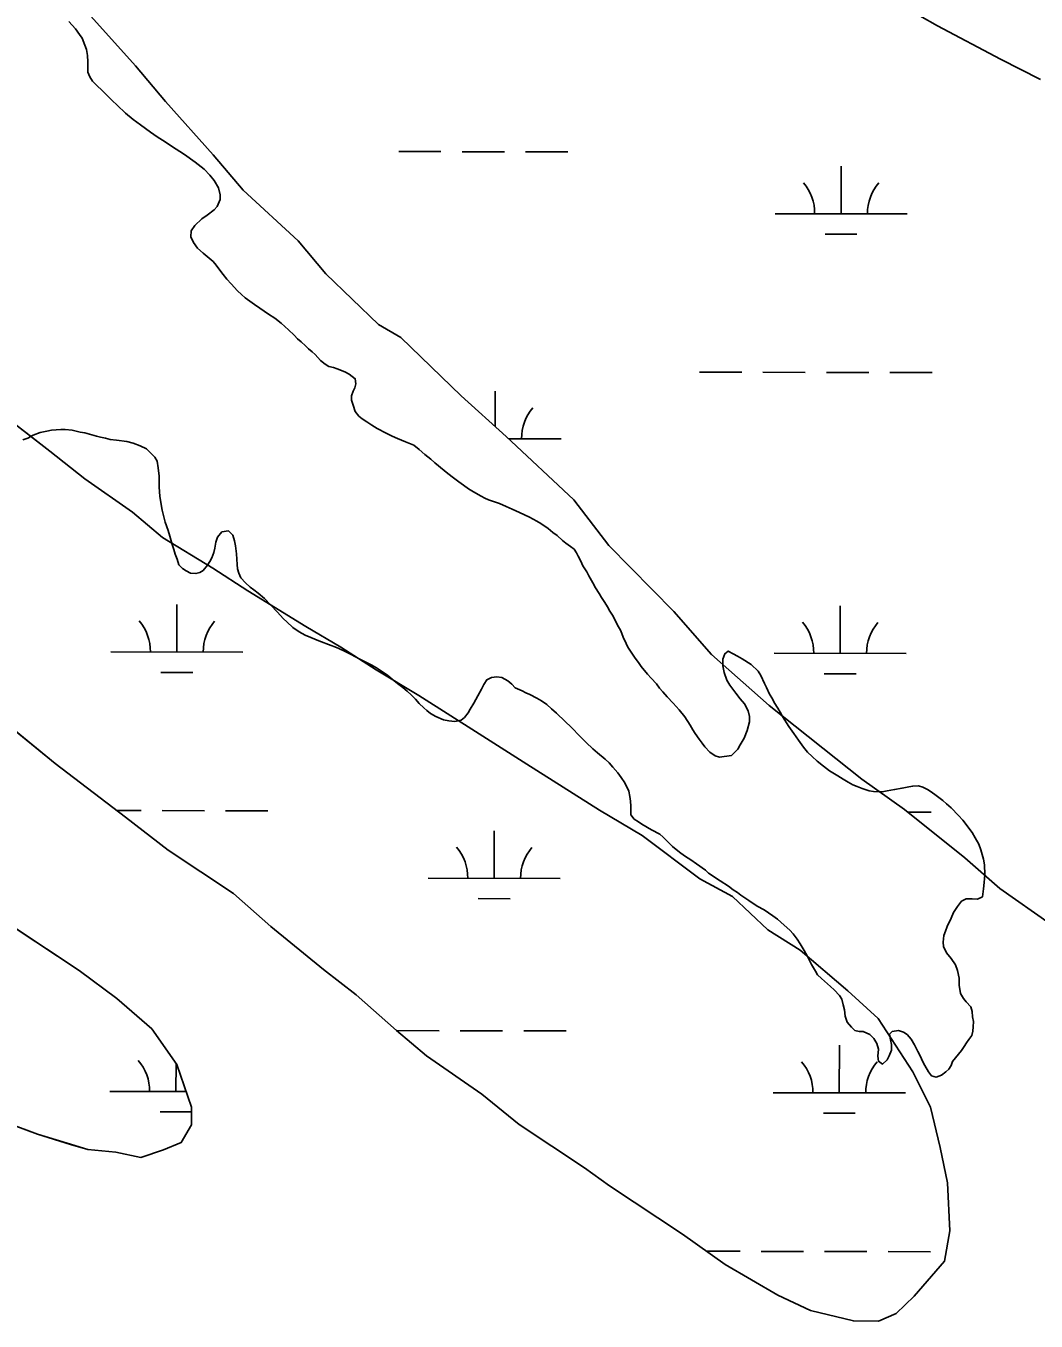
# Model space of a CAD drawing. Extents: x 3187622 to 3225504, y 800805 to 826213.
# Drawn here: x 3215011 to 3215775, y 819510 to 820490 of the extents above; entities that cross this region are included whole.
import ezdxf

# ---------------------------------------------------------------- set-up
doc = ezdxf.new("R2010")
doc.units = 0
for name, color, linetype in [('V-SITE-VEGE', 7, 'Continuous'), ('V-TOPO-SHOR', 7, 'Continuous'), ('V-WETL-SWMP', 7, 'Continuous')]:
    doc.layers.add(name, color=color, linetype=linetype)

msp = doc.modelspace()

# ---------------------------------------------------------------- linework, layer by layer
at = {"layer": 'V-SITE-VEGE'}
for p, q in [((3215057.83, 820500), (3215093.8, 820459.7)), ((3215700.69, 820490.01), (3215687.39, 820497.72)), ((3215748.22, 820464.89), (3215700.69, 820490.01)), ((3215093.8, 820459.7), (3215116.52, 820432.84)), ((3215778.65, 820449.42), (3215748.22, 820464.89)), ((3215116.52, 820432.84), (3215152.5, 820392.53)), ((3215152.5, 820392.53), (3215175.22, 820365.67)), ((3215175.22, 820365.67), (3215216.93, 820327.24)), ((3215216.93, 820327.24), (3215237.75, 820302.3)), ((3215237.75, 820302.3), (3215277.56, 820263.88)), ((3215277.56, 820263.88), (3215294.67, 820254.23)), ((3215294.67, 820254.23), (3215340.16, 820210.04)), ((3215340.16, 820210.04), (3215374.3, 820179.29)), ((3215028.91, 820168.23), (3214989.05, 820199.02)), ((3215374.3, 820179.29), (3215425.49, 820131.26)), ((3215055.48, 820147.07), (3215028.91, 820168.23)), ((3215091.56, 820122.03), (3215055.48, 820147.07)), ((3215425.49, 820131.26), (3215451.97, 820096.74)), ((3215114.33, 820102.8), (3215091.56, 820122.03)), ((3215152.33, 820079.65), (3215114.33, 820102.8)), ((3215451.97, 820096.74), (3215501.24, 820046.81)), ((3215178.92, 820062.3), (3215152.33, 820079.65)), ((3215222.62, 820035.31), (3215178.92, 820062.3)), ((3215501.24, 820046.81), (3215529.64, 820014.19)), ((3215249.23, 820019.86), (3215222.62, 820035.31)), ((3215275.82, 820002.52), (3215249.23, 820019.86)), ((3215529.64, 820014.19), (3215573.27, 819975.74)), ((3215308.13, 819983.22), (3215275.82, 820002.52)), ((3215353.73, 819954.3), (3215308.13, 819983.22)), ((3215573.27, 819975.74), (3215643.49, 819919.95)), ((3214993.21, 819964.33), (3215033.06, 819931.63)), ((3215389.82, 819931.17), (3215353.73, 819954.3)), ((3215033.06, 819931.63), (3215086.21, 819891.21)), ((3215444.92, 819896.46), (3215389.82, 819931.17)), ((3215643.49, 819919.95), (3215675.77, 819896.84)), ((3215086.21, 819891.21), (3215118.48, 819866.2)), ((3215477.22, 819877.17), (3215444.92, 819896.46)), ((3215675.77, 819896.84), (3215721.31, 819860.29)), ((3215520.88, 819844.45), (3215477.22, 819877.17)), ((3215118.48, 819866.2), (3215167.86, 819833.44)), ((3215721.31, 819860.29), (3215747.87, 819837.22)), ((3215545.6, 819830.93), (3215520.88, 819844.45)), ((3215167.86, 819833.44), (3215196.31, 819808.45)), ((3215572.14, 819805.95), (3215545.6, 819830.93)), ((3215747.87, 819837.22), (3215785.84, 819810.25)), ((3215051.1, 819775.07), (3215001.71, 819807.83)), ((3215196.31, 819808.45), (3215236.16, 819775.75)), ((3215596.84, 819790.52), (3215572.14, 819805.95)), ((3215632.88, 819759.76), (3215596.84, 819790.52)), ((3215079.58, 819753.9), (3215051.1, 819775.07)), ((3215236.16, 819775.75), (3215260.83, 819756.51)), ((3215106.13, 819730.83), (3215079.58, 819753.9)), ((3215260.83, 819756.51), (3215291.18, 819729.6)), ((3215655.64, 819738.62), (3215632.88, 819759.76)), ((3215682.08, 819698.38), (3215655.64, 819738.62)), ((3215125.03, 819703.99), (3215106.13, 819730.83)), ((3215291.18, 819729.6), (3215313.95, 819710.37)), ((3215136.26, 819671.48), (3215125.03, 819703.99)), ((3215313.95, 819710.37), (3215355.73, 819681.47)), ((3215695.25, 819671.58), (3215682.08, 819698.38)), ((3215355.73, 819681.47), (3215384.19, 819658.39)), ((3215136.17, 819658.13), (3215136.26, 819671.48)), ((3215702.68, 819641.01), (3215695.25, 819671.58)), ((3214998.82, 819659.04), (3215019.75, 819651.27)), ((3215128.45, 819644.83), (3215136.17, 819658.13)), ((3215384.19, 819658.39), (3215433.58, 819625.63)), ((3215019.75, 819651.27), (3215044.5, 819643.47)), ((3215044.5, 819643.47), (3215057.83, 819639.57)), ((3215115.06, 819639.19), (3215128.45, 819644.83)), ((3215057.83, 819639.57), (3215078.8, 819637.52)), ((3215078.8, 819637.52), (3215097.85, 819633.58)), ((3215097.85, 819633.58), (3215115.06, 819639.19)), ((3215708.23, 819614.26), (3215702.68, 819641.01)), ((3215433.58, 819625.63), (3215452.57, 819612.15)), ((3215709.9, 819578), (3215708.23, 819614.26)), ((3215452.57, 819612.15), (3215507.65, 819575.53)), ((3215507.65, 819575.53), (3215539.93, 819552.43)), ((3215705.93, 819555.14), (3215709.9, 819578)), ((3215682.86, 819528.58), (3215705.93, 819555.14)), ((3215539.93, 819552.43), (3215579.84, 819529.26)), ((3215579.84, 819529.26), (3215604.56, 819517.65)), ((3215669.42, 819515.31), (3215682.86, 819528.58)), ((3215604.56, 819517.65), (3215636.95, 819509.81)), ((3215636.95, 819509.81), (3215656.02, 819509.68)), ((3215656.02, 819509.68), (3215669.42, 819515.31))]:
    msp.add_line(p, q, dxfattribs=at)
at = {"layer": 'V-TOPO-SHOR'}
for points in [[(3215243.54, 820231.34), (3215240.19, 820232.32), (3215237.24, 820233.9), (3215233.89, 820236.85), (3215229.75, 820241.18), (3215227.39, 820243.34), (3215224.82, 820245.7), (3215222.46, 820247.86), (3215219.11, 820250.82), (3215216.35, 820253.18), (3215213.79, 820255.93), (3215209.45, 820260.06), (3215203.93, 820264.98), (3215199.2, 820268.72), (3215194.48, 820271.86), (3215191.13, 820274.03), (3215187.78, 820276.39), (3215183.84, 820279.14), (3215176.74, 820284.25), (3215173.98, 820286.81), (3215171.03, 820289.37), (3215166.1, 820294.88), (3215162.95, 820298.42), (3215160.19, 820301.77), (3215156.83, 820306.09), (3215154.86, 820308.85), (3215152.5, 820311.8), (3215145.01, 820317.9), (3215140.68, 820321.83), (3215137.72, 820325.96), (3215135.55, 820330.3), (3215135.94, 820335.02), (3215138.69, 820338.96), (3215144, 820343.89), (3215147.94, 820346.85), (3215153.45, 820350.79), (3215155.61, 820353.35), (3215157.97, 820358.67), (3215157.97, 820362.02), (3215156.58, 820367.33), (3215153.43, 820373.04), (3215150.08, 820376.98), (3215145.74, 820381.5), (3215139.04, 820386.81), (3215130.77, 820392.71), (3215120.92, 820399.01), (3215116.19, 820402.35), (3215110.28, 820406.08), (3215105.15, 820409.63), (3215097.47, 820415.13), (3215092.15, 820419.26), (3215086.24, 820423.98), (3215079.93, 820429.89), (3215076.19, 820433.62), (3215072.84, 820436.77), (3215068.11, 820441.69), (3215065.15, 820444.44), (3215061.21, 820448.18), (3215059.24, 820451.53), (3215057.66, 820455.07), (3215057.66, 820458.61), (3215057.85, 820462.75), (3215057.45, 820467.67), (3215056.66, 820472.2), (3215055.47, 820475.35), (3215053.5, 820480.67), (3215051.53, 820483.62), (3215048.37, 820487.75), (3215043.25, 820493.26)], [(3215558.44, 819967.36), (3215558.44, 819963.22), (3215556.68, 819956.72), (3215554.32, 819951.01), (3215551.37, 819945.89), (3215549.6, 819942.54), (3215544.88, 819937.81), (3215535.62, 819936.42), (3215532.47, 819937.6), (3215528.34, 819940.35), (3215524.59, 819944.29), (3215522.62, 819947.05), (3215520.25, 819950.19), (3215517.3, 819954.52), (3215515.52, 819957.28), (3215513.55, 819960.82), (3215509.41, 819966.92), (3215505.27, 819972.43), (3215500.73, 819977.35), (3215496.2, 819982.07), (3215492.85, 819986.01), (3215490.29, 819988.76), (3215487.92, 819991.91), (3215483.98, 819996.24), (3215481.22, 819999.39), (3215476.49, 820005.09), (3215474.32, 820008.05), (3215471.96, 820011.39), (3215469.79, 820014.54), (3215466.44, 820019.85), (3215465.06, 820022.61), (3215462.88, 820027.33), (3215460.91, 820032.26), (3215458.35, 820036.98), (3215456.18, 820041.31), (3215454.6, 820043.87), (3215452.83, 820047.02), (3215450.85, 820050.36), (3215448.88, 820053.51), (3215446.32, 820057.25), (3215444.54, 820060.4), (3215441.98, 820064.73), (3215439.81, 820068.47), (3215436.85, 820073.78), (3215435.27, 820076.74), (3215432.32, 820081.46), (3215430.74, 820084.81), (3215428.77, 820088.55), (3215427.38, 820091.3), (3215425.61, 820094.06), (3215423.05, 820096.02), (3215419.5, 820098.38), (3215416.94, 820100.55), (3215412.8, 820104.28), (3215409.65, 820106.65), (3215406.1, 820109.6), (3215400.39, 820113.33), (3215397.43, 820115.1), (3215391.92, 820118.05), (3215388.17, 820119.82), (3215384.43, 820121.59), (3215378.72, 820124.34), (3215374.19, 820126.31), (3215369.26, 820128.47), (3215366.31, 820129.45), (3215360.99, 820131.22), (3215358.23, 820132.59), (3215355.28, 820133.97), (3215349.56, 820137.31), (3215345.82, 820139.67), (3215341.88, 820142.42), (3215338.33, 820144.98), (3215333.41, 820148.72), (3215328.88, 820152.26), (3215323.16, 820156.98), (3215320.4, 820159.34), (3215317.25, 820162.09), (3215312.72, 820165.63), (3215308.38, 820169.37), (3215304.44, 820172.71), (3215298.14, 820175.27), (3215292.03, 820177.83), (3215287.89, 820179.59), (3215283.56, 820181.76), (3215276.66, 820185.29), (3215272.53, 820187.85), (3215268.78, 820190.21), (3215265.43, 820192.57), (3215262.87, 820194.73), (3215260.11, 820198.08), (3215258.53, 820203), (3215257.15, 820206.74), (3215257.15, 820209.89), (3215258.52, 820213.44), (3215259.7, 820216.19), (3215260.49, 820219.15), (3215260.09, 820222.89), (3215255.56, 820226.43), (3215252.21, 820228.2), (3215246.5, 820230.56), (3215243.54, 820231.34)], [(3215008.67, 820176.59), (3215012.22, 820177.97), (3215016.35, 820180.34), (3215021.66, 820182.31), (3215026.78, 820183.3), (3215030.13, 820183.9), (3215037.22, 820184.49), (3215040.56, 820184.5), (3215045.88, 820183.91), (3215048.84, 820183.32), (3215051.99, 820182.54), (3215055.53, 820181.95), (3215060.65, 820180.58), (3215064.2, 820179.59), (3215067.35, 820178.81), (3215071.09, 820178.03), (3215074.64, 820177.05), (3215079.36, 820176.46), (3215087.24, 820175.48), (3215091.97, 820174.3), (3215097.29, 820172.14), (3215102.01, 820169.78), (3215104.77, 820167.42), (3215108.32, 820163.68), (3215110.1, 820160.53), (3215111.08, 820155.42), (3215111.68, 820149.31), (3215111.69, 820141.04), (3215112.09, 820133.76), (3215113.87, 820123.52), (3215116.24, 820114.46), (3215118.41, 820107.97), (3215119.79, 820103.83), (3215121.57, 820097.53), (3215122.76, 820093.79), (3215123.94, 820090.05), (3215125.32, 820086.31), (3215126.71, 820082.18), (3215129.27, 820079.23), (3215132.22, 820077.65), (3215135.37, 820075.88), (3215139.51, 820075.49), (3215142.46, 820076.28), (3215145.02, 820077.86), (3215148.37, 820081.8), (3215149.94, 820084.56), (3215151.51, 820087.51), (3215153.08, 820091.46), (3215153.87, 820094.61), (3215154.65, 820099.14), (3215155.83, 820103.08), (3215159.17, 820107.02), (3215164.1, 820107.81), (3215167.45, 820104.66), (3215168.63, 820100.33), (3215169.42, 820096.59), (3215170.22, 820090.49), (3215170.62, 820082.41), (3215171.01, 820079.06), (3215172, 820075.72), (3215173.58, 820072.37), (3215177.13, 820068.44), (3215180.67, 820065.29), (3215183.43, 820063.13), (3215186.59, 820060.77), (3215191.31, 820056.64), (3215200.97, 820046.41), (3215205.7, 820041.29), (3215208.27, 820038.93), (3215212.8, 820034.6), (3215217.53, 820031.45), (3215222.25, 820028.9), (3215226.39, 820027.13), (3215232.5, 820024.57), (3215241.76, 820021.04), (3215244.71, 820020.06), (3215247.67, 820018.68), (3215252.4, 820016.52), (3215256.53, 820014.36), (3215260.87, 820012.19), (3215263.62, 820010.62), (3215268.15, 820008.46), (3215272.69, 820006.1), (3215276.03, 820004.13), (3215282.14, 820000.2), (3215284.7, 819998.23), (3215289.63, 819994.3), (3215291.99, 819992.33), (3215296.13, 819989.19), (3215299.48, 819986.43), (3215302.44, 819983.68), (3215305.59, 819980.33), (3215308.55, 819977.19), (3215311.9, 819973.84), (3215314.26, 819971.87)], [(3215718.75, 819714.46), (3215720.72, 819717.62), (3215722.49, 819720.38), (3215724.46, 819722.94), (3215726.62, 819725.89), (3215727.4, 819729.05), (3215727.6, 819732.39), (3215727.79, 819736.33), (3215727.2, 819740.07), (3215726.8, 819744.01), (3215725.81, 819747.55), (3215722.26, 819751.29), (3215720.29, 819753.85), (3215717.93, 819757.59), (3215716.94, 819763.89), (3215717.13, 819769.21), (3215715.75, 819775.11), (3215714.17, 819779.44), (3215711.01, 819784.17), (3215707.46, 819788.49), (3215705.1, 819793.22), (3215704.9, 819796.37), (3215705.48, 819801.49), (3215706.66, 819804.84), (3215707.84, 819808.38), (3215710.98, 819814.69), (3215712.75, 819818.83), (3215715.7, 819823.55), (3215718.85, 819827.49), (3215722.39, 819829.27), (3215726.92, 819829.27), (3215730.86, 819829.08), (3215734.6, 819830.85), (3215735.38, 819836.76), (3215735.97, 819841.69), (3215736.36, 819847.59), (3215736.15, 819855.08), (3215735.56, 819859.21), (3215733.39, 819866.49), (3215731.81, 819870.63), (3215729.05, 819875.55), (3215726.88, 819879.49), (3215719.78, 819888.93), (3215716.63, 819892.47), (3215710.91, 819898.18), (3215707.56, 819901.13), (3215704.61, 819903.69), (3215699.68, 819907.42), (3215695.74, 819910.38), (3215693.18, 819911.95), (3215689.43, 819913.72), (3215686.28, 819914.7), (3215681.95, 819914.69), (3215679, 819914.1), (3215673.88, 819913.11), (3215668.17, 819911.93), (3215662.46, 819910.94), (3215658.72, 819910.34), (3215652.22, 819910.53), (3215648.87, 819911.12), (3215643.56, 819912.69), (3215639.81, 819914.26), (3215636.46, 819915.64), (3215633.11, 819917.6), (3215629.17, 819919.96), (3215625.23, 819922.33), (3215618.93, 819926.26), (3215614.4, 819929.6), (3215609.47, 819933.53), (3215605.73, 819937.08), (3215602.38, 819940.42), (3215599.22, 819943.96), (3215595.48, 819949.47), (3215591.93, 819954.39), (3215588.18, 819959.71), (3215583.45, 819967.38), (3215581.48, 819970.53), (3215579.7, 819973.68), (3215577.14, 819977.81), (3215575.76, 819980.57), (3215573.59, 819984.11), (3215571.22, 819989.23), (3215569.84, 819992.38), (3215567.08, 819998.28), (3215564.91, 820001.63), (3215559.59, 820006.74), (3215552.89, 820010.87), (3215549.34, 820013.04), (3215545.99, 820014.8), (3215542.25, 820016.77), (3215539.69, 820014.8), (3215538.32, 820010.66), (3215538.12, 820005.74), (3215539.11, 820000.62), (3215541.28, 819994.91), (3215543.46, 819990.98), (3215547.99, 819984.88), (3215551.34, 819980.74), (3215554.49, 819977), (3215557.45, 819971.69), (3215558.44, 819967.36)], [(3215314.26, 819971.87), (3215317.02, 819969.51), (3215320.96, 819967.35), (3215326.87, 819964.79), (3215331.01, 819964.01), (3215335.54, 819963.62), (3215340.26, 819964.61), (3215342.62, 819966.58), (3215345.58, 819970.13), (3215347.15, 819972.89), (3215349.7, 819977.42), (3215352.85, 819982.93), (3215355.6, 819987.86), (3215357.37, 819991.4), (3215359.73, 819995.15), (3215363.08, 819996.92), (3215367.21, 819997.32), (3215370.95, 819996.93), (3215375.48, 819994.18), (3215378.64, 819991.82), (3215381, 819989.06), (3215386.32, 819986.7), (3215389.08, 819985.33), (3215392.23, 819983.95), (3215397.55, 819981.2), (3215401.1, 819979.04), (3215405.04, 819976.28), (3215408.58, 819973.14), (3215412.33, 819969.79), (3215419.03, 819963.5), (3215423.36, 819959.17), (3215430.26, 819952.08), (3215434.8, 819947.56), (3215439.72, 819942.84), (3215443.47, 819939.69), (3215449.18, 819934.97), (3215452.14, 819932.22), (3215454.9, 819929.07), (3215458.84, 819924.54), (3215461.21, 819921), (3215463.97, 819917.06), (3215467.12, 819910.77), (3215467.91, 819906.63), (3215468.31, 819903.28), (3215468.51, 819899.35), (3215468.51, 819896), (3215468.51, 819892.85), (3215471.08, 819889.7), (3215474.43, 819887.54), (3215476.99, 819885.77), (3215484.28, 819881.64), (3215490.58, 819878.3), (3215493.14, 819875.93), (3215495.71, 819873.18), (3215500.04, 819868.85), (3215502.8, 819866.69), (3215506.35, 819863.93), (3215509.89, 819861.38), (3215514.03, 819858.82), (3215518.37, 819855.68), (3215525.07, 819850.95), (3215527.43, 819848.79), (3215536.3, 819842.89), (3215542.4, 819838.96), (3215546.15, 819836.2), (3215549.3, 819834.04), (3215551.86, 819832.07), (3215557.77, 819827.95), (3215564.08, 819823.81), (3215569.6, 819820.86), (3215576.1, 819816.54), (3215579.65, 819813.79), (3215584.57, 819809.46), (3215588.91, 819805.52), (3215591.47, 819802.77), (3215594.43, 819798.83), (3215596.79, 819795.29), (3215599.75, 819790.17), (3215602.12, 819786.04), (3215605.27, 819779.54), (3215608.23, 819774.43), (3215609.81, 819771.87), (3215612.76, 819768.92), (3215617.3, 819764.98), (3215619.66, 819762.82), (3215622.42, 819760.46), (3215626.56, 819756.13), (3215628.14, 819753.38), (3215629.32, 819749.04), (3215630.31, 819745.3), (3215630.71, 819740.58), (3215632.29, 819736.05), (3215635.44, 819732.11), (3215638.2, 819729.75), (3215641.35, 819728.97), (3215644.5, 819728.97), (3215649.43, 819726.61), (3215652.58, 819723.47), (3215654.75, 819719.73), (3215655.94, 819715.59), (3215655.55, 819710.28)], [(3215655.55, 819710.28), (3215655.94, 819706.34), (3215658.9, 819704.17), (3215662.64, 819707.33), (3215664.01, 819710.48), (3215665.78, 819714.81), (3215665.78, 819718.95), (3215664.99, 819722.69), (3215664.2, 819726.82), (3215666.36, 819728.99), (3215671.08, 819729.58), (3215675.02, 819728.41), (3215677.59, 819726.64), (3215680.74, 819723.09), (3215683.11, 819718.77), (3215685.67, 819713.84), (3215687.64, 819710.5), (3215689.42, 819705.97), (3215691, 819703.02), (3215693.95, 819698.3), (3215696.12, 819695.34), (3215699.67, 819694.36), (3215703.6, 819695.94), (3215706.95, 819698.31), (3215709.12, 819700.47), (3215710.89, 819703.04), (3215712.06, 819706.19), (3215718.75, 819714.46)]]:
    msp.add_lwpolyline(points, dxfattribs=at)
at = {"layer": 'V-WETL-SWMP'}
for p, q in [((3215057.83, 820500.01), (3215093.81, 820459.7)), ((3215748.23, 820464.89), (3215700.7, 820490.01)), ((3215093.81, 820459.7), (3215116.53, 820432.84)), ((3215778.65, 820449.42), (3215748.23, 820464.89)), ((3215116.53, 820432.84), (3215152.51, 820392.54)), ((3215152.51, 820392.54), (3215175.23, 820365.68)), ((3215292.93, 820394.89), (3215324.93, 820394.82)), ((3215340.93, 820394.79), (3215372.93, 820394.73)), ((3215388.93, 820394.69), (3215420.93, 820394.63)), ((3215627.68, 820347.78), (3215627.75, 820383.78)), ((3215175.23, 820365.68), (3215216.94, 820327.24)), ((3215577.68, 820347.88), (3215677.68, 820347.67)), ((3215615.65, 820332.37), (3215639.65, 820332.32)), ((3215216.94, 820327.24), (3215237.76, 820302.3)), ((3215237.76, 820302.3), (3215277.57, 820263.88)), ((3215277.57, 820263.88), (3215294.68, 820254.23)), ((3215294.68, 820254.23), (3215340.17, 820210.05)), ((3215520.59, 820227.92), (3215552.59, 820227.86)), ((3215568.59, 820227.83), (3215600.59, 820227.76)), ((3215616.59, 820227.73), (3215648.59, 820227.66)), ((3215664.59, 820227.63), (3215696.59, 820227.56)), ((3215365.92, 820186.86), (3215365.97, 820213.5)), ((3215340.17, 820210.05), (3215374.31, 820179.3)), ((3215374.31, 820179.3), (3215425.5, 820131.26)), ((3215376.25, 820177.48), (3215415.9, 820177.39)), ((3215425.5, 820131.26), (3215451.98, 820096.74)), ((3215451.98, 820096.74), (3215501.25, 820046.81)), ((3215125.09, 820016.13), (3215125.17, 820052.13)), ((3215501.25, 820046.81), (3215529.65, 820014.19)), ((3215627, 820015.1), (3215627.08, 820051.1)), ((3215075.09, 820016.23), (3215175.09, 820016.02)), ((3215529.65, 820014.19), (3215573.28, 819975.74)), ((3215577, 820015.2), (3215677, 820015)), ((3215113.06, 820000.72), (3215137.06, 820000.67)), ((3215614.97, 819999.7), (3215638.97, 819999.65)), ((3215573.28, 819975.74), (3215643.5, 819919.95)), ((3215643.5, 819919.95), (3215675.78, 819896.84)), ((3215079.73, 819896.15), (3215098.01, 819896.11)), ((3215114.01, 819896.08), (3215146.01, 819896.01)), ((3215162.01, 819895.98), (3215194.01, 819895.91)), ((3215675.78, 819896.84), (3215721.32, 819860.29)), ((3215678.16, 819894.93), (3215695.91, 819894.89)), ((3215365.22, 819844.82), (3215365.29, 819880.82)), ((3215721.32, 819860.29), (3215747.88, 819837.22)), ((3215315.22, 819844.93), (3215415.22, 819844.72)), ((3215353.19, 819829.42), (3215377.19, 819829.37)), ((3215747.88, 819837.22), (3215785.85, 819810.26)), ((3215291.57, 819729.54), (3215323.57, 819729.48)), ((3215339.57, 819729.44), (3215371.57, 819729.38)), ((3215387.57, 819729.35), (3215419.57, 819729.28)), ((3215626.32, 819682.43), (3215626.4, 819718.43)), ((3215124.41, 819683.45), (3215124.46, 819704.8)), ((3215074.41, 819683.55), (3215132.13, 819683.43)), ((3215576.32, 819682.53), (3215676.32, 819682.33)), ((3215112.38, 819668.04), (3215136.24, 819667.99)), ((3215614.29, 819667.02), (3215638.29, 819666.97)), ((3215525.77, 819562.56), (3215551.24, 819562.51)), ((3215567.24, 819562.48), (3215599.24, 819562.41)), ((3215615.24, 819562.38), (3215647.24, 819562.32)), ((3215663.24, 819562.28), (3215695.24, 819562.22))]:
    msp.add_line(p, q, dxfattribs=at)
msp.add_lwpolyline([(3215002.02, 819957.1), (3215033.06, 819931.63), (3215086.21, 819891.22), (3215118.48, 819866.2), (3215167.86, 819833.44), (3215196.31, 819808.45), (3215236.16, 819775.75), (3215260.83, 819756.51), (3215291.18, 819729.6), (3215313.95, 819710.37), (3215355.73, 819681.47), (3215384.19, 819658.39), (3215433.58, 819625.63), (3215452.57, 819612.15), (3215507.65, 819575.53), (3215539.93, 819552.42), (3215579.84, 819529.26), (3215604.56, 819517.65), (3215636.95, 819509.81), (3215656.02, 819509.68), (3215669.42, 819515.31), (3215682.86, 819528.58), (3215705.93, 819555.14), (3215709.9, 819578), (3215708.23, 819614.26), (3215702.68, 819641.01), (3215695.25, 819671.58), (3215682.08, 819698.38), (3215655.64, 819738.62), (3215632.88, 819759.76), (3215596.84, 819790.52), (3215572.14, 819805.95), (3215545.6, 819830.93), (3215520.88, 819844.45), (3215477.22, 819877.17), (3215444.92, 819896.46), (3215389.82, 819931.17), (3215353.73, 819954.3), (3215308.13, 819983.22), (3215275.83, 820002.52), (3215249.23, 820019.86), (3215222.62, 820035.3), (3215178.92, 820062.3), (3215152.33, 820079.65), (3215114.33, 820102.8), (3215091.56, 820122.03), (3215055.48, 820147.07), (3215028.91, 820168.23), (3215002.02, 820189)], dxfattribs=at)
msp.add_lwpolyline([(3215002.02, 819657.85), (3215019.75, 819651.27), (3215044.5, 819643.48), (3215057.83, 819639.57), (3215078.8, 819637.52), (3215097.85, 819633.58), (3215115.06, 819639.19), (3215128.45, 819644.83), (3215136.17, 819658.13), (3215136.26, 819671.48), (3215125.03, 819703.99), (3215106.13, 819730.83), (3215079.58, 819753.9), (3215051.1, 819775.07), (3215002.02, 819807.63)], close=True, dxfattribs=at)
for centre, start, end in [((3215572.44, 820348.36), 359.11148, 40.65514), ((3215682.92, 820348.14), 139.11148, 180.65514), ((3215421.14, 820177.86), 139.11148, 180.65514), ((3215069.85, 820016.71), 359.11148, 40.65514), ((3215180.34, 820016.49), 139.11148, 180.65514), ((3215571.76, 820015.69), 359.11148, 40.65514), ((3215682.25, 820015.46), 139.11148, 180.65514), ((3215309.98, 819845.41), 359.11148, 40.65514), ((3215420.46, 819845.19), 139.11148, 180.65514), ((3215069.17, 819684.03), 359.11148, 40.65514), ((3215571.08, 819683.02), 359.11148, 40.65514), ((3215681.57, 819682.79), 139.11148, 180.65514)]:
    msp.add_arc(centre, 35.25, start, end, dxfattribs=at)

doc.saveas('drawing.dxf')
